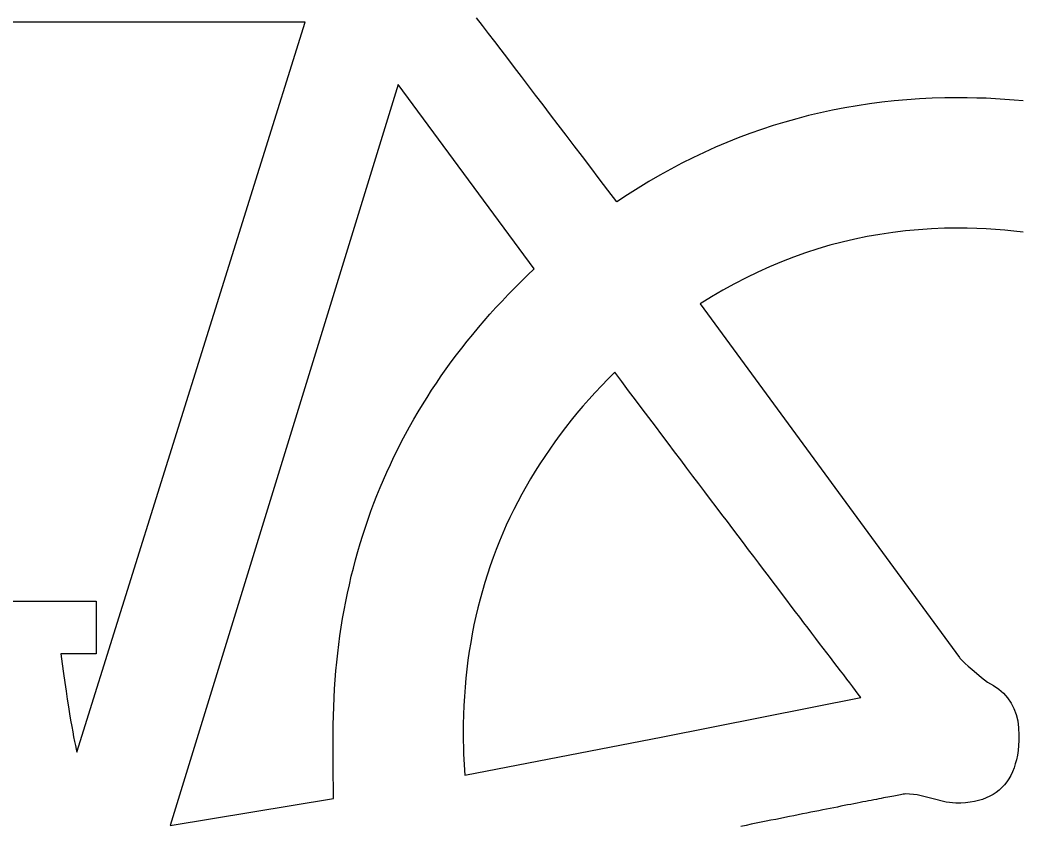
# Model space of a CAD drawing. Extents: x 99958 to 100136, y 99935 to 100013.
# Drawn here: x 100090.3676 to 100090.4304, y 99975.8107 to 99975.8613 of the extents above; entities that cross this region are included whole.
import ezdxf

# ---------------------------------------------------------------- set-up
doc = ezdxf.new("R2010")
doc.units = 0
doc.layers.add('TR_SN_ConstructionSigns', color=7, linetype='Continuous')

msp = doc.modelspace()

# ---------------------------------------------------------------- linework, layer by layer
at = {"layer": 'TR_SN_ConstructionSigns'}
for p, q in [((100090.396609, 99975.860963), (100090.396238, 99975.861449)), ((100090.385471, 99975.861163), (100090.330907, 99975.861163)), ((100090.371142, 99975.815321), (100090.385471, 99975.861163)), ((100090.396991, 99975.860463), (100090.396609, 99975.860963)), ((100090.397383, 99975.85995), (100090.396991, 99975.860463)), ((100090.397785, 99975.859423), (100090.397383, 99975.85995)), ((100090.398197, 99975.858883), (100090.397785, 99975.859423)), ((100090.398619, 99975.858328), (100090.398197, 99975.858883)), ((100090.399052, 99975.85776), (100090.398619, 99975.858328)), ((100090.399495, 99975.857179), (100090.399052, 99975.85776)), ((100090.39131, 99975.857252), (100090.377001, 99975.810702)), ((100090.399852, 99975.845667), (100090.39131, 99975.857252)), ((100090.399948, 99975.856583), (100090.399495, 99975.857179)), ((100090.400411, 99975.855974), (100090.399948, 99975.856583)), ((100090.422464, 99975.856228), (100090.42168, 99975.856142)), ((100090.423252, 99975.856298), (100090.422464, 99975.856228)), ((100090.424045, 99975.856352), (100090.423252, 99975.856298)), ((100090.424843, 99975.856391), (100090.424045, 99975.856352)), ((100090.425647, 99975.856415), (100090.424843, 99975.856391)), ((100090.426455, 99975.856422), (100090.425647, 99975.856415)), ((100090.427052, 99975.856418), (100090.426455, 99975.856422)), ((100090.427647, 99975.856406), (100090.427052, 99975.856418)), ((100090.428238, 99975.856386), (100090.427647, 99975.856406)), ((100090.428825, 99975.856358), (100090.428238, 99975.856386)), ((100090.42941, 99975.856322), (100090.428825, 99975.856358)), ((100090.429991, 99975.856278), (100090.42941, 99975.856322)), ((100090.430569, 99975.856226), (100090.429991, 99975.856278)), ((100090.400885, 99975.855352), (100090.400411, 99975.855974)), ((100090.418597, 99975.855644), (100090.417839, 99975.855481)), ((100090.419361, 99975.855792), (100090.418597, 99975.855644)), ((100090.420129, 99975.855924), (100090.419361, 99975.855792)), ((100090.420902, 99975.856041), (100090.420129, 99975.855924)), ((100090.42168, 99975.856142), (100090.420902, 99975.856041)), ((100090.401368, 99975.854715), (100090.400885, 99975.855352)), ((100090.416337, 99975.855107), (100090.415594, 99975.854897)), ((100090.417086, 99975.855302), (100090.416337, 99975.855107)), ((100090.417839, 99975.855481), (100090.417086, 99975.855302)), ((100090.401862, 99975.854065), (100090.401368, 99975.854715)), ((100090.414122, 99975.85443), (100090.413393, 99975.854173)), ((100090.414855, 99975.854672), (100090.414122, 99975.85443)), ((100090.415594, 99975.854897), (100090.414855, 99975.854672)), ((100090.402366, 99975.853402), (100090.401862, 99975.854065)), ((100090.41267, 99975.853901), (100090.411951, 99975.853613)), ((100090.413393, 99975.854173), (100090.41267, 99975.853901)), ((100090.402881, 99975.852724), (100090.402366, 99975.853402)), ((100090.411238, 99975.85331), (100090.410529, 99975.852991)), ((100090.411951, 99975.853613), (100090.411238, 99975.85331)), ((100090.403405, 99975.852033), (100090.402881, 99975.852724)), ((100090.409826, 99975.852656), (100090.409127, 99975.852306)), ((100090.410529, 99975.852991), (100090.409826, 99975.852656)), ((100090.40394, 99975.851328), (100090.403405, 99975.852033)), ((100090.408434, 99975.85194), (100090.407745, 99975.851559)), ((100090.409127, 99975.852306), (100090.408434, 99975.85194)), ((100090.404485, 99975.85061), (100090.40394, 99975.851328)), ((100090.407061, 99975.851162), (100090.406383, 99975.850749)), ((100090.407745, 99975.851559), (100090.407061, 99975.851162)), ((100090.40504, 99975.849878), (100090.404485, 99975.85061)), ((100090.406383, 99975.850749), (100090.405709, 99975.850321)), ((100090.405709, 99975.850321), (100090.40504, 99975.849878)), ((100090.42317, 99975.848058), (100090.422365, 99975.847961)), ((100090.42398, 99975.848133), (100090.42317, 99975.848058)), ((100090.424797, 99975.848187), (100090.42398, 99975.848133)), ((100090.425619, 99975.84822), (100090.424797, 99975.848187)), ((100090.426447, 99975.84823), (100090.425619, 99975.84822)), ((100090.427046, 99975.848225), (100090.426447, 99975.84823)), ((100090.42764, 99975.84821), (100090.427046, 99975.848225)), ((100090.42823, 99975.848185), (100090.42764, 99975.84821)), ((100090.428817, 99975.84815), (100090.42823, 99975.848185)), ((100090.429399, 99975.848104), (100090.428817, 99975.84815)), ((100090.429977, 99975.848049), (100090.429399, 99975.848104)), ((100090.430551, 99975.847983), (100090.429977, 99975.848049)), ((100090.419985, 99975.84754), (100090.419204, 99975.847357)), ((100090.420773, 99975.847702), (100090.419985, 99975.84754)), ((100090.421566, 99975.847842), (100090.420773, 99975.847702)), ((100090.422365, 99975.847961), (100090.421566, 99975.847842)), ((100090.417658, 99975.846926), (100090.416894, 99975.846678)), ((100090.418428, 99975.847152), (100090.417658, 99975.846926)), ((100090.419204, 99975.847357), (100090.418428, 99975.847152)), ((100090.415383, 99975.846118), (100090.414636, 99975.845805)), ((100090.416135, 99975.846409), (100090.415383, 99975.846118)), ((100090.416894, 99975.846678), (100090.416135, 99975.846409)), ((100090.399435, 99975.84527), (100090.399852, 99975.845667)), ((100090.414636, 99975.845805), (100090.413895, 99975.845471)), ((100090.398622, 99975.844466), (100090.399025, 99975.844869)), ((100090.399025, 99975.844869), (100090.399435, 99975.84527)), ((100090.41316, 99975.845115), (100090.41243, 99975.844738)), ((100090.413895, 99975.845471), (100090.41316, 99975.845115)), ((100090.398226, 99975.844059), (100090.398622, 99975.844466)), ((100090.411707, 99975.844339), (100090.410989, 99975.843919)), ((100090.41243, 99975.844738), (100090.411707, 99975.844339)), ((100090.397455, 99975.843237), (100090.397837, 99975.84365)), ((100090.397837, 99975.84365), (100090.398226, 99975.844059)), ((100090.410989, 99975.843919), (100090.410277, 99975.843477)), ((100090.39708, 99975.842821), (100090.397455, 99975.843237)), ((100090.410277, 99975.843477), (100090.42657, 99975.821255)), ((100090.396352, 99975.841981), (100090.396713, 99975.842403)), ((100090.396713, 99975.842403), (100090.39708, 99975.842821)), ((100090.395998, 99975.841556), (100090.396352, 99975.841981)), ((100090.395311, 99975.840697), (100090.395651, 99975.841128)), ((100090.395651, 99975.841128), (100090.395998, 99975.841556)), ((100090.394978, 99975.840264), (100090.395311, 99975.840697)), ((100090.394333, 99975.839387), (100090.394652, 99975.839827)), ((100090.394652, 99975.839827), (100090.394978, 99975.840264)), ((100090.394021, 99975.838944), (100090.394333, 99975.839387)), ((100090.393717, 99975.838498), (100090.394021, 99975.838944)), ((100090.404493, 99975.838758), (100090.404085, 99975.838335)), ((100090.404911, 99975.839177), (100090.404493, 99975.838758)), ((100090.405351, 99975.838594), (100090.404911, 99975.839177)), ((100090.405785, 99975.838018), (100090.405351, 99975.838594)), ((100090.393128, 99975.837596), (100090.393419, 99975.838049)), ((100090.393419, 99975.838049), (100090.393717, 99975.838498)), ((100090.404085, 99975.838335), (100090.403685, 99975.837909)), ((100090.406214, 99975.837449), (100090.405785, 99975.838018)), ((100090.392844, 99975.837141), (100090.393128, 99975.837596)), ((100090.403295, 99975.837478), (100090.402915, 99975.837043)), ((100090.403685, 99975.837909), (100090.403295, 99975.837478)), ((100090.406637, 99975.836888), (100090.406214, 99975.837449)), ((100090.392297, 99975.836222), (100090.392567, 99975.836683)), ((100090.392567, 99975.836683), (100090.392844, 99975.837141)), ((100090.402915, 99975.837043), (100090.402544, 99975.836605)), ((100090.407054, 99975.836334), (100090.406637, 99975.836888)), ((100090.392035, 99975.835758), (100090.392297, 99975.836222)), ((100090.402182, 99975.836163), (100090.40183, 99975.835716)), ((100090.402544, 99975.836605), (100090.402182, 99975.836163)), ((100090.407467, 99975.835787), (100090.407054, 99975.836334)), ((100090.391779, 99975.83529), (100090.392035, 99975.835758)), ((100090.40183, 99975.835716), (100090.401487, 99975.835266)), ((100090.407873, 99975.835247), (100090.407467, 99975.835787)), ((100090.391288, 99975.834347), (100090.39153, 99975.83482)), ((100090.39153, 99975.83482), (100090.391779, 99975.83529)), ((100090.401153, 99975.834813), (100090.400829, 99975.834355)), ((100090.401487, 99975.835266), (100090.401153, 99975.834813)), ((100090.408275, 99975.834715), (100090.407873, 99975.835247)), ((100090.391053, 99975.83387), (100090.391288, 99975.834347)), ((100090.400829, 99975.834355), (100090.400515, 99975.833893)), ((100090.40867, 99975.83419), (100090.408275, 99975.834715)), ((100090.409061, 99975.833673), (100090.40867, 99975.83419)), ((100090.390826, 99975.833391), (100090.391053, 99975.83387)), ((100090.400515, 99975.833893), (100090.400209, 99975.833428)), ((100090.409446, 99975.833162), (100090.409061, 99975.833673)), ((100090.390391, 99975.832423), (100090.390605, 99975.832909)), ((100090.390605, 99975.832909), (100090.390826, 99975.833391)), ((100090.399913, 99975.832958), (100090.399627, 99975.832485)), ((100090.400209, 99975.833428), (100090.399913, 99975.832958)), ((100090.409825, 99975.83266), (100090.409446, 99975.833162)), ((100090.390184, 99975.831934), (100090.390391, 99975.832423)), ((100090.399627, 99975.832485), (100090.39935, 99975.832008)), ((100090.410199, 99975.832164), (100090.409825, 99975.83266)), ((100090.389985, 99975.831443), (100090.390184, 99975.831934)), ((100090.39935, 99975.832008), (100090.399082, 99975.831527)), ((100090.410568, 99975.831676), (100090.410199, 99975.832164)), ((100090.410931, 99975.831195), (100090.410568, 99975.831676)), ((100090.389792, 99975.830948), (100090.389985, 99975.831443)), ((100090.398823, 99975.831042), (100090.398574, 99975.830553)), ((100090.399082, 99975.831527), (100090.398823, 99975.831042)), ((100090.411289, 99975.830721), (100090.410931, 99975.831195)), ((100090.389428, 99975.82995), (100090.389606, 99975.830451)), ((100090.389606, 99975.830451), (100090.389792, 99975.830948)), ((100090.398574, 99975.830553), (100090.398335, 99975.83006)), ((100090.411641, 99975.830254), (100090.411289, 99975.830721)), ((100090.389256, 99975.829446), (100090.389428, 99975.82995)), ((100090.398335, 99975.83006), (100090.398105, 99975.829564)), ((100090.411988, 99975.829795), (100090.411641, 99975.830254)), ((100090.412329, 99975.829343), (100090.411988, 99975.829795)), ((100090.389091, 99975.82894), (100090.389256, 99975.829446)), ((100090.398105, 99975.829564), (100090.397884, 99975.829064)), ((100090.412665, 99975.828899), (100090.412329, 99975.829343)), ((100090.388933, 99975.82843), (100090.389091, 99975.82894)), ((100090.397672, 99975.828559), (100090.39747, 99975.828051)), ((100090.397884, 99975.829064), (100090.397672, 99975.828559)), ((100090.412995, 99975.828462), (100090.412665, 99975.828899)), ((100090.388639, 99975.827401), (100090.388783, 99975.827917)), ((100090.388783, 99975.827917), (100090.388933, 99975.82843)), ((100090.39747, 99975.828051), (100090.397278, 99975.827539)), ((100090.41332, 99975.828032), (100090.412995, 99975.828462)), ((100090.41364, 99975.827609), (100090.41332, 99975.828032)), ((100090.388502, 99975.826882), (100090.388639, 99975.827401)), ((100090.397278, 99975.827539), (100090.397095, 99975.827023)), ((100090.413954, 99975.827194), (100090.41364, 99975.827609)), ((100090.388373, 99975.82636), (100090.388502, 99975.826882)), ((100090.397095, 99975.827023), (100090.396921, 99975.826504)), ((100090.414262, 99975.826786), (100090.413954, 99975.827194)), ((100090.414566, 99975.826385), (100090.414262, 99975.826786)), ((100090.38825, 99975.825835), (100090.388373, 99975.82636)), ((100090.396921, 99975.826504), (100090.396756, 99975.82598)), ((100090.414863, 99975.825992), (100090.414566, 99975.826385)), ((100090.415156, 99975.825606), (100090.414863, 99975.825992)), ((100090.388135, 99975.825307), (100090.38825, 99975.825835)), ((100090.396601, 99975.825453), (100090.396456, 99975.824921)), ((100090.396756, 99975.82598), (100090.396601, 99975.825453)), ((100090.415442, 99975.825227), (100090.415156, 99975.825606)), ((100090.36352, 99975.824804), (100090.372358, 99975.824804)), ((100090.372358, 99975.824804), (100090.372358, 99975.821491)), ((100090.387924, 99975.824242), (100090.388026, 99975.824776)), ((100090.388026, 99975.824776), (100090.388135, 99975.825307)), ((100090.396456, 99975.824921), (100090.39632, 99975.824386)), ((100090.415724, 99975.824856), (100090.415442, 99975.825227)), ((100090.416, 99975.824492), (100090.415724, 99975.824856)), ((100090.38783, 99975.823705), (100090.387924, 99975.824242)), ((100090.39632, 99975.824386), (100090.396193, 99975.823847)), ((100090.41627, 99975.824135), (100090.416, 99975.824492)), ((100090.416535, 99975.823786), (100090.41627, 99975.824135)), ((100090.387742, 99975.823165), (100090.38783, 99975.823705)), ((100090.396193, 99975.823847), (100090.396075, 99975.823304)), ((100090.416795, 99975.823443), (100090.416535, 99975.823786)), ((100090.387662, 99975.822622), (100090.387742, 99975.823165)), ((100090.396075, 99975.823304), (100090.395967, 99975.822757)), ((100090.417049, 99975.823108), (100090.416795, 99975.823443)), ((100090.417297, 99975.822781), (100090.417049, 99975.823108)), ((100090.387588, 99975.822076), (100090.387662, 99975.822622)), ((100090.395967, 99975.822757), (100090.395869, 99975.822206)), ((100090.41754, 99975.822461), (100090.417297, 99975.822781)), ((100090.417778, 99975.822148), (100090.41754, 99975.822461)), ((100090.387521, 99975.821526), (100090.387588, 99975.822076)), ((100090.395779, 99975.821652), (100090.395699, 99975.821093)), ((100090.395869, 99975.822206), (100090.395779, 99975.821652)), ((100090.41801, 99975.821842), (100090.417778, 99975.822148)), ((100090.418237, 99975.821544), (100090.41801, 99975.821842)), ((100090.372358, 99975.821491), (100090.370127, 99975.821491)), ((100090.370127, 99975.821491), (100090.370215, 99975.820858)), ((100090.387409, 99975.820419), (100090.387462, 99975.820974)), ((100090.387462, 99975.820974), (100090.387521, 99975.821526)), ((100090.395699, 99975.821093), (100090.395629, 99975.820531)), ((100090.418459, 99975.821253), (100090.418237, 99975.821544)), ((100090.418675, 99975.820969), (100090.418459, 99975.821253)), ((100090.418885, 99975.820693), (100090.418675, 99975.820969)), ((100090.42657, 99975.821255), (100090.426592, 99975.821212)), ((100090.426592, 99975.821212), (100090.426656, 99975.821137)), ((100090.426656, 99975.821137), (100090.426764, 99975.82103)), ((100090.426764, 99975.82103), (100090.426915, 99975.820891)), ((100090.370215, 99975.820858), (100090.370301, 99975.820257)), ((100090.387364, 99975.819861), (100090.387409, 99975.820419)), ((100090.395629, 99975.820531), (100090.395568, 99975.819965)), ((100090.41909, 99975.820423), (100090.418885, 99975.820693)), ((100090.41929, 99975.820162), (100090.41909, 99975.820423)), ((100090.426915, 99975.820891), (100090.427109, 99975.820719)), ((100090.427109, 99975.820719), (100090.427346, 99975.820515)), ((100090.427346, 99975.820515), (100090.427626, 99975.820279)), ((100090.370301, 99975.820257), (100090.370384, 99975.819687)), ((100090.387325, 99975.819299), (100090.387364, 99975.819861)), ((100090.395568, 99975.819965), (100090.395516, 99975.819395)), ((100090.419484, 99975.819907), (100090.41929, 99975.820162)), ((100090.419672, 99975.81966), (100090.419484, 99975.819907)), ((100090.427626, 99975.820279), (100090.42795, 99975.82001)), ((100090.42795, 99975.82001), (100090.428316, 99975.819709)), ((100090.428316, 99975.819709), (100090.428692, 99975.819505)), ((100090.370384, 99975.819687), (100090.370464, 99975.81915)), ((100090.370464, 99975.81915), (100090.37054, 99975.818643)), ((100090.387294, 99975.818735), (100090.387325, 99975.819299)), ((100090.395516, 99975.819395), (100090.395474, 99975.818821)), ((100090.419856, 99975.81942), (100090.419672, 99975.81966)), ((100090.420033, 99975.819188), (100090.419856, 99975.81942)), ((100090.420206, 99975.818962), (100090.420033, 99975.819188)), ((100090.428692, 99975.819505), (100090.429028, 99975.819272)), ((100090.429028, 99975.819272), (100090.429325, 99975.819011)), ((100090.37054, 99975.818643), (100090.370614, 99975.818169)), ((100090.387269, 99975.818167), (100090.387294, 99975.818735)), ((100090.395474, 99975.818821), (100090.395441, 99975.818243)), ((100090.407936, 99975.816279), (100090.420372, 99975.818744)), ((100090.420372, 99975.818744), (100090.420206, 99975.818962)), ((100090.429325, 99975.819011), (100090.429582, 99975.818721)), ((100090.429582, 99975.818721), (100090.4298, 99975.818402)), ((100090.370614, 99975.818169), (100090.370685, 99975.817726)), ((100090.387252, 99975.817597), (100090.387269, 99975.818167)), ((100090.395441, 99975.818243), (100090.395418, 99975.817661)), ((100090.4298, 99975.818402), (100090.429978, 99975.818055)), ((100090.429978, 99975.818055), (100090.430116, 99975.81768)), ((100090.370685, 99975.817726), (100090.370752, 99975.817315)), ((100090.370752, 99975.817315), (100090.370817, 99975.816935)), ((100090.387241, 99975.817023), (100090.387252, 99975.817597)), ((100090.395418, 99975.817661), (100090.395404, 99975.817076)), ((100090.430116, 99975.81768), (100090.430215, 99975.817276)), ((100090.430215, 99975.817276), (100090.430275, 99975.816843)), ((100090.370817, 99975.816935), (100090.370879, 99975.816587)), ((100090.370879, 99975.816587), (100090.370937, 99975.816271)), ((100090.387238, 99975.816447), (100090.387241, 99975.817023)), ((100090.395404, 99975.817076), (100090.395399, 99975.816486)), ((100090.430275, 99975.816843), (100090.430294, 99975.816382)), ((100090.370937, 99975.816271), (100090.370993, 99975.815986)), ((100090.370993, 99975.815986), (100090.371046, 99975.815733)), ((100090.38724, 99975.814546), (100090.387238, 99975.816447)), ((100090.395399, 99975.816486), (100090.395424, 99975.81518)), ((100090.3955, 99975.813873), (100090.407936, 99975.816279)), ((100090.430288, 99975.816047), (100090.430269, 99975.815725)), ((100090.430294, 99975.816382), (100090.430288, 99975.816047)), ((100090.371046, 99975.815733), (100090.371095, 99975.815511)), ((100090.371095, 99975.815511), (100090.371142, 99975.815321)), ((100090.430237, 99975.815417), (100090.430193, 99975.815123)), ((100090.430269, 99975.815725), (100090.430237, 99975.815417)), ((100090.395424, 99975.81518), (100090.3955, 99975.813873)), ((100090.430136, 99975.814842), (100090.430066, 99975.814575)), ((100090.430193, 99975.815123), (100090.430136, 99975.814842)), ((100090.387247, 99975.812408), (100090.38724, 99975.814546)), ((100090.429889, 99975.814082), (100090.429782, 99975.813856)), ((100090.429984, 99975.814322), (100090.429889, 99975.814082)), ((100090.430066, 99975.814575), (100090.429984, 99975.814322)), ((100090.429528, 99975.813446), (100090.429383, 99975.813261)), ((100090.429661, 99975.813644), (100090.429528, 99975.813446)), ((100090.429782, 99975.813856), (100090.429661, 99975.813644)), ((100090.429053, 99975.812932), (100090.42887, 99975.812788)), ((100090.429224, 99975.81309), (100090.429053, 99975.812932)), ((100090.429383, 99975.813261), (100090.429224, 99975.81309)), ((100090.377001, 99975.810702), (100090.387247, 99975.812408)), ((100090.420501, 99975.812186), (100090.420318, 99975.81215)), ((100090.420679, 99975.812221), (100090.420501, 99975.812186)), ((100090.420852, 99975.812255), (100090.420679, 99975.812221)), ((100090.42102, 99975.812288), (100090.420852, 99975.812255)), ((100090.421184, 99975.812319), (100090.42102, 99975.812288)), ((100090.421342, 99975.81235), (100090.421184, 99975.812319)), ((100090.421495, 99975.81238), (100090.421342, 99975.81235)), ((100090.421644, 99975.812408), (100090.421495, 99975.81238)), ((100090.421787, 99975.812436), (100090.421644, 99975.812408)), ((100090.421925, 99975.812462), (100090.421787, 99975.812436)), ((100090.422058, 99975.812488), (100090.421925, 99975.812462)), ((100090.422187, 99975.812512), (100090.422058, 99975.812488)), ((100090.42231, 99975.812535), (100090.422187, 99975.812512)), ((100090.422428, 99975.812558), (100090.42231, 99975.812535)), ((100090.422542, 99975.812579), (100090.422428, 99975.812558)), ((100090.42265, 99975.812599), (100090.422542, 99975.812579)), ((100090.422753, 99975.812618), (100090.42265, 99975.812599)), ((100090.422852, 99975.812636), (100090.422753, 99975.812618)), ((100090.422945, 99975.812653), (100090.422852, 99975.812636)), ((100090.423033, 99975.812669), (100090.422945, 99975.812653)), ((100090.423116, 99975.812684), (100090.423033, 99975.812669)), ((100090.423195, 99975.812698), (100090.423116, 99975.812684)), ((100090.423893, 99975.812624), (100090.423195, 99975.812698)), ((100090.424824, 99975.812401), (100090.423893, 99975.812624)), ((100090.425726, 99975.812178), (100090.424824, 99975.812401)), ((100090.426337, 99975.812104), (100090.425726, 99975.812178)), ((100090.42723, 99975.812166), (100090.426945, 99975.812131)), ((100090.427502, 99975.812214), (100090.42723, 99975.812166)), ((100090.427762, 99975.812275), (100090.427502, 99975.812214)), ((100090.428009, 99975.81235), (100090.427762, 99975.812275)), ((100090.428243, 99975.812439), (100090.428009, 99975.81235)), ((100090.428465, 99975.812542), (100090.428243, 99975.812439)), ((100090.428673, 99975.812658), (100090.428465, 99975.812542)), ((100090.42887, 99975.812788), (100090.428673, 99975.812658)), ((100090.417228, 99975.811537), (100090.416969, 99975.811485)), ((100090.417481, 99975.811588), (100090.417228, 99975.811537)), ((100090.417729, 99975.811637), (100090.417481, 99975.811588)), ((100090.417972, 99975.811686), (100090.417729, 99975.811637)), ((100090.41821, 99975.811733), (100090.417972, 99975.811686)), ((100090.418444, 99975.81178), (100090.41821, 99975.811733)), ((100090.418672, 99975.811825), (100090.418444, 99975.81178)), ((100090.418895, 99975.811869), (100090.418672, 99975.811825)), ((100090.419113, 99975.811913), (100090.418895, 99975.811869)), ((100090.419326, 99975.811955), (100090.419113, 99975.811913)), ((100090.419535, 99975.811996), (100090.419326, 99975.811955)), ((100090.419738, 99975.812036), (100090.419535, 99975.811996)), ((100090.419936, 99975.812075), (100090.419738, 99975.812036)), ((100090.420129, 99975.812113), (100090.419936, 99975.812075)), ((100090.420318, 99975.81215), (100090.420129, 99975.812113)), ((100090.426647, 99975.812111), (100090.426337, 99975.812104)), ((100090.426945, 99975.812131), (100090.426647, 99975.812111)), ((100090.414113, 99975.810911), (100090.4138, 99975.810848)), ((100090.414421, 99975.810973), (100090.414113, 99975.810911)), ((100090.414724, 99975.811034), (100090.414421, 99975.810973)), ((100090.415022, 99975.811094), (100090.414724, 99975.811034)), ((100090.415316, 99975.811153), (100090.415022, 99975.811094)), ((100090.415604, 99975.811211), (100090.415316, 99975.811153)), ((100090.415887, 99975.811268), (100090.415604, 99975.811211)), ((100090.416165, 99975.811324), (100090.415887, 99975.811268)), ((100090.416438, 99975.811379), (100090.416165, 99975.811324)), ((100090.416706, 99975.811433), (100090.416438, 99975.811379)), ((100090.416969, 99975.811485), (100090.416706, 99975.811433)), ((100090.413159, 99975.810718), (100090.412831, 99975.810652)), ((100090.413482, 99975.810783), (100090.413159, 99975.810718)), ((100090.4138, 99975.810848), (100090.413482, 99975.810783))]:
    msp.add_line(p, q, dxfattribs=at)

doc.saveas('drawing.dxf')
